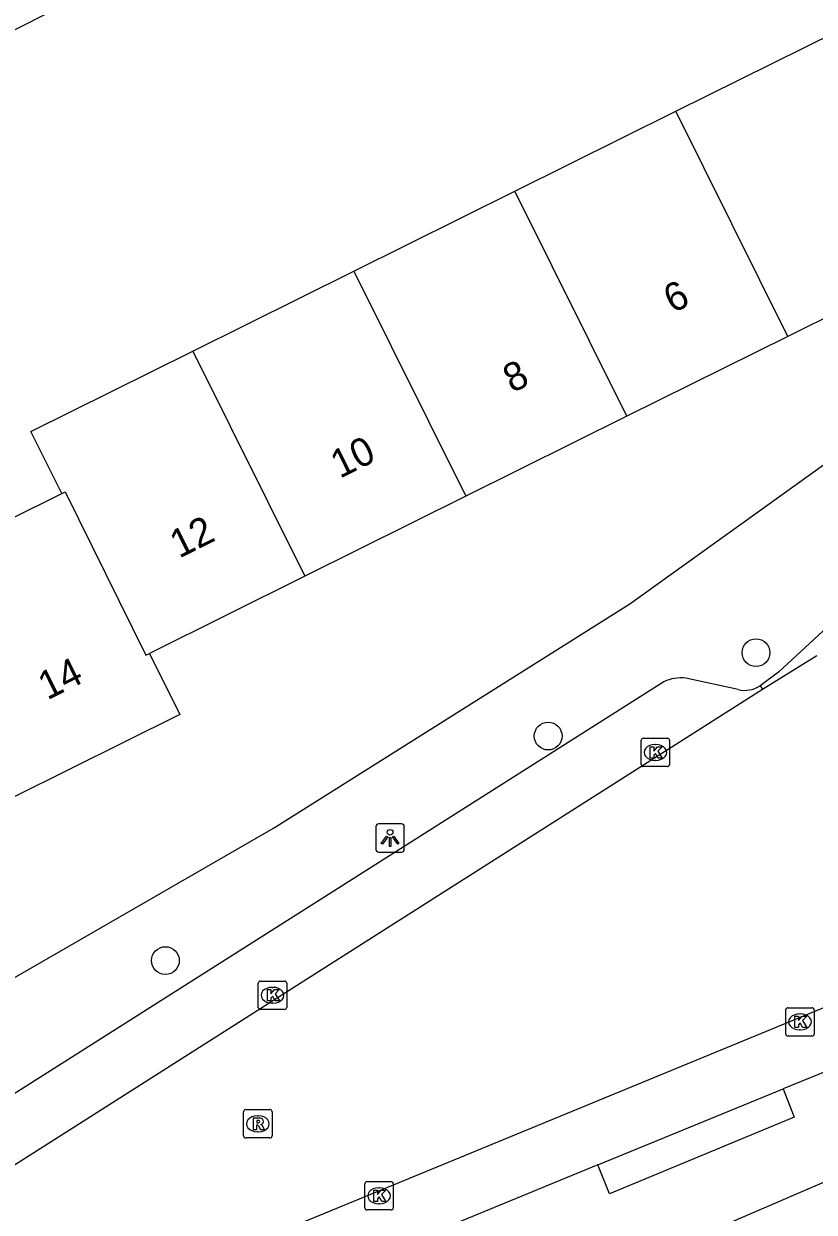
# Model space of a CAD drawing. Extents: x 157793 to 159380, y 380882 to 382313.
# Drawn here: x 158869.92 to 158897.76, y 381758.59 to 381800.46 of the extents above; entities that cross this region are included whole.
import ezdxf

# ---------------------------------------------------------------- set-up
doc = ezdxf.new("R2010")
doc.units = 0
for name, color, linetype in [('IMGEO_Boom', 7, 'Continuous'), ('IMGEO_Fietspad_open', 7, 'Continuous'), ('IMGEO_Kolk', 7, 'Continuous'), ('IMGEO_Lichtpunt', 7, 'Continuous'), ('IMGEO_Pand', 7, 'Continuous'), ('IMGEO_Pand_nummerreeks', 7, 'Continuous'), ('IMGEO_Rijbaan_lokaal_open', 7, 'Continuous'), ('IMGEO_Rioolput', 7, 'Continuous'), ('IMGEO_Voetpad_open', 7, 'Continuous')]:
    doc.layers.add(name, color=color, linetype=linetype)

msp = doc.modelspace()

# ---------------------------------------------------------------- linework, layer by layer
at = {"layer": 'IMGEO_Boom'}
for centre in [(158895.706, 381778.306), (158888.386, 381775.365), (158874.906, 381767.456)]:
    msp.add_circle(centre, 0.489, dxfattribs=at)
at = {"layer": 'IMGEO_Fietspad_open'}
for points in [[(158910.221, 381790.318), (158896.495, 381777.617), (158895.852, 381777.134)], [(158895.852, 381777.134), (158895.936, 381777.014)]]:
    msp.add_lwpolyline(points, dxfattribs=at)
at = {"layer": 'IMGEO_Kolk'}
for p, q in [((158891.662, 381774.364), (158891.662, 381775.216)), ((158891.737, 381775.29), (158892.589, 381775.29)), ((158892.15, 381775.07), (158892.175, 381775.07)), ((158892.663, 381775.216), (158892.663, 381774.364)), ((158892.589, 381774.29), (158891.737, 381774.29)), ((158892.173, 381774.51), (158892.148, 381774.51)), ((158878.177, 381765.806), (158878.177, 381766.658)), ((158878.252, 381766.732), (158879.104, 381766.732)), ((158879.178, 381766.658), (158879.178, 381765.806)), ((158878.665, 381766.512), (158878.69, 381766.512)), ((158878.688, 381765.952), (158878.663, 381765.952)), ((158879.104, 381765.732), (158878.252, 381765.732)), ((158896.755, 381764.868), (158896.755, 381765.72)), ((158896.83, 381765.794), (158897.682, 381765.794)), ((158897.243, 381765.574), (158897.268, 381765.574)), ((158897.756, 381765.72), (158897.756, 381764.868)), ((158897.266, 381765.014), (158897.241, 381765.014)), ((158897.682, 381764.794), (158896.83, 381764.794)), ((158881.929, 381758.742), (158881.929, 381759.594)), ((158882.004, 381759.668), (158882.856, 381759.668)), ((158882.93, 381759.594), (158882.93, 381758.742)), ((158882.417, 381759.448), (158882.442, 381759.448)), ((158882.44, 381758.888), (158882.415, 381758.888)), ((158882.856, 381758.668), (158882.004, 381758.668))]:
    msp.add_line(p, q, dxfattribs=at)
for points in [[(158891.662, 381774.364), (158891.662, 381775.216)], [(158891.737, 381775.29), (158892.589, 381775.29)], [(158892.663, 381775.216), (158892.663, 381774.364)], [(158891.983, 381774.99), (158892.106, 381774.99), (158892.106, 381774.839), (158892.236, 381774.99), (158892.4, 381774.99), (158892.254, 381774.839), (158892.407, 381774.59), (158892.255, 381774.59), (158892.17, 381774.754), (158892.106, 381774.687), (158892.106, 381774.59), (158891.983, 381774.59), (158891.983, 381774.99)], [(158892.589, 381774.29), (158891.737, 381774.29)], [(158878.177, 381765.806), (158878.177, 381766.658)], [(158878.252, 381766.732), (158879.104, 381766.732)], [(158879.178, 381766.658), (158879.178, 381765.806)], [(158878.498, 381766.432), (158878.621, 381766.432), (158878.621, 381766.281), (158878.751, 381766.432), (158878.915, 381766.432), (158878.769, 381766.281), (158878.922, 381766.032), (158878.77, 381766.032), (158878.685, 381766.196), (158878.621, 381766.129), (158878.621, 381766.032), (158878.498, 381766.032), (158878.498, 381766.432)], [(158879.104, 381765.732), (158878.252, 381765.732)], [(158896.755, 381764.868), (158896.755, 381765.72)], [(158896.83, 381765.794), (158897.682, 381765.794)], [(158897.076, 381765.494), (158897.199, 381765.494), (158897.199, 381765.343), (158897.329, 381765.494), (158897.493, 381765.494), (158897.347, 381765.343), (158897.5, 381765.094), (158897.348, 381765.094), (158897.263, 381765.258), (158897.199, 381765.191), (158897.199, 381765.094), (158897.076, 381765.094), (158897.076, 381765.494)], [(158897.756, 381765.72), (158897.756, 381764.868)], [(158897.682, 381764.794), (158896.83, 381764.794)], [(158881.929, 381758.742), (158881.929, 381759.594)], [(158882.004, 381759.668), (158882.856, 381759.668)], [(158882.93, 381759.594), (158882.93, 381758.742)], [(158882.25, 381759.368), (158882.373, 381759.368), (158882.373, 381759.217), (158882.503, 381759.368), (158882.667, 381759.368), (158882.521, 381759.217), (158882.674, 381758.968), (158882.522, 381758.968), (158882.437, 381759.132), (158882.373, 381759.065), (158882.373, 381758.968), (158882.25, 381758.968), (158882.25, 381759.368)], [(158882.856, 381758.668), (158882.004, 381758.668)]]:
    msp.add_lwpolyline(points, dxfattribs=at)
for centre, start, end in [((158891.739, 381775.214), 91.552, 178.448), ((158891.739, 381775.214), 91.552, 178.448), ((158892.587, 381775.214), 1.552, 88.448), ((158892.587, 381775.214), 1.552, 88.448), ((158891.739, 381774.366), 181.552, 268.448), ((158891.739, 381774.366), 181.552, 268.448), ((158892.587, 381774.366), 271.552, 358.448), ((158892.587, 381774.366), 271.552, 358.448), ((158878.254, 381766.656), 91.552, 178.448), ((158878.254, 381766.656), 91.552, 178.448), ((158879.102, 381766.656), 1.552, 88.448), ((158879.102, 381766.656), 1.552, 88.448), ((158878.254, 381765.808), 181.552, 268.448), ((158878.254, 381765.808), 181.552, 268.448), ((158879.102, 381765.808), 271.552, 358.448), ((158879.102, 381765.808), 271.552, 358.448), ((158896.832, 381765.718), 91.552, 178.448), ((158896.832, 381765.718), 91.552, 178.448), ((158897.68, 381765.718), 1.552, 88.448), ((158897.68, 381765.718), 1.552, 88.448), ((158896.832, 381764.87), 181.552, 268.448), ((158896.832, 381764.87), 181.552, 268.448), ((158897.68, 381764.87), 271.552, 358.448), ((158897.68, 381764.87), 271.552, 358.448), ((158882.006, 381759.592), 91.552, 178.448), ((158882.006, 381759.592), 91.552, 178.448), ((158882.854, 381759.592), 1.552, 88.448), ((158882.854, 381759.592), 1.552, 88.448), ((158882.006, 381758.744), 181.552, 268.448), ((158882.006, 381758.744), 181.552, 268.448), ((158882.854, 381758.744), 271.552, 358.448), ((158882.854, 381758.744), 271.552, 358.448)]:
    msp.add_arc(centre, 0.0765, start, end, dxfattribs=at)
for centre, major_axis, ratio, start_param, end_param in [((158892.149, 381774.79), (-0.387, 0.002), 0.722429, 4.712389, 7.853982), ((158892.174, 381774.79), (-0.39, 0.002), 0.717154, 1.570796, 4.712389), ((158878.664, 381766.232), (-0.387, 0.002), 0.722429, 4.712389, 7.853982), ((158878.689, 381766.232), (-0.39, 0.002), 0.717154, 1.570796, 4.712389), ((158897.242, 381765.294), (-0.387, 0.002), 0.722429, 4.712389, 7.853982), ((158897.267, 381765.294), (-0.39, 0.002), 0.717154, 1.570796, 4.712389), ((158882.416, 381759.168), (-0.387, 0.002), 0.722429, 4.712389, 7.853982), ((158882.441, 381759.168), (-0.39, 0.002), 0.717154, 1.570796, 4.712389)]:
    msp.add_ellipse(centre, major_axis=major_axis, ratio=ratio, start_param=start_param, end_param=end_param, dxfattribs=at)
at = {"layer": 'IMGEO_Lichtpunt'}
for p, q in [((158882.321, 381772.178), (158882.321, 381771.371)), ((158882.321, 381772.178), (158882.321, 381771.371)), ((158883.223, 381772.273), (158882.415, 381772.273)), ((158883.223, 381772.273), (158882.415, 381772.273)), ((158883.317, 381771.371), (158883.317, 381772.178)), ((158883.317, 381771.371), (158883.317, 381772.178)), ((158882.415, 381771.277), (158883.223, 381771.277)), ((158882.415, 381771.277), (158883.223, 381771.277))]:
    msp.add_line(p, q, dxfattribs=at)
for points in [[(158882.695, 381771.842), (158882.734, 381771.814), (158882.546, 381771.552), (158882.508, 381771.579), (158882.695, 381771.842)], [(158882.797, 381771.794), (158882.844, 381771.794), (158882.844, 381771.472), (158882.797, 381771.472), (158882.797, 381771.794)], [(158882.907, 381771.814), (158882.945, 381771.841), (158883.132, 381771.579), (158883.093, 381771.551), (158882.907, 381771.814)]]:
    msp.add_lwpolyline(points, dxfattribs=at)
msp.add_circle((158882.82, 381771.976), 0.0994, dxfattribs=at)
for centre, start, end in [((158882.415, 381772.178), 90, 180), ((158882.415, 381772.178), 90, 180), ((158883.223, 381772.178), 0, 90), ((158883.223, 381772.178), 0, 90), ((158882.415, 381771.371), 180, 270), ((158882.415, 381771.371), 180, 270), ((158883.223, 381771.371), 270, 0), ((158883.223, 381771.371), 270, 360)]:
    msp.add_arc(centre, 0.0946, start, end, dxfattribs=at)
at = {"layer": 'IMGEO_Pand'}
for points in [[(158892.885, 381797.38), (158898.554, 381800.196)], [(158887.216, 381794.564), (158892.885, 381797.38)], [(158896.825, 381789.448), (158892.885, 381797.38)], [(158881.547, 381791.748), (158887.216, 381794.564)], [(158891.156, 381786.632), (158887.216, 381794.564)], [(158902.494, 381792.264), (158896.825, 381789.448)], [(158875.876, 381788.931), (158881.547, 381791.748)], [(158881.547, 381791.748), (158885.487, 381783.816)], [(158896.825, 381789.448), (158891.156, 381786.632)], [(158871.253, 381783.908), (158870.167, 381786.095), (158875.876, 381788.931)], [(158875.876, 381788.931), (158879.817, 381780.999)], [(158891.156, 381786.632), (158885.487, 381783.816)], [(158865.624, 381781.112), (158871.253, 381783.908)], [(158871.253, 381783.908), (158871.374, 381783.968), (158874.221, 381778.22), (158874.34, 381778.279)], [(158885.487, 381783.816), (158879.817, 381780.999)], [(158879.817, 381780.999), (158874.34, 381778.279)], [(158874.34, 381778.279), (158875.411, 381776.122), (158869.55, 381773.211)]]:
    msp.add_lwpolyline(points, dxfattribs=at)
at = {"layer": 'IMGEO_Rijbaan_lokaal_open'}
for points in [[(158895.936, 381777.014), (158897.853, 381778.2)], [(158847.176, 381747.78), (158865.775, 381757.842), (158895.936, 381777.014)], [(158901.134, 381767.05), (158868.379, 381753.555), (158849.581, 381743.369)]]:
    msp.add_lwpolyline(points, dxfattribs=at)
at = {"layer": 'IMGEO_Rioolput'}
for p, q in [((158877.66, 381761.278), (158877.66, 381762.13)), ((158877.735, 381762.204), (158878.587, 381762.204)), ((158878.661, 381762.13), (158878.661, 381761.278)), ((158878.148, 381761.984), (158878.173, 381761.984)), ((158878.171, 381761.424), (158878.146, 381761.424)), ((158878.587, 381761.204), (158877.735, 381761.204))]:
    msp.add_line(p, q, dxfattribs=at)
for points in [[(158877.66, 381761.278), (158877.66, 381762.13)], [(158877.735, 381762.204), (158878.587, 381762.204)], [(158878.661, 381762.13), (158878.661, 381761.278)], [(158878.249, 381761.902), (158877.997, 381761.904), (158877.997, 381761.504)], [(158877.997, 381761.504), (158878.121, 381761.504), (158878.121, 381761.666), (158878.132, 381761.666)], [(158878.175, 381761.823), (158878.121, 381761.823), (158878.121, 381761.742)], [(158878.121, 381761.742), (158878.173, 381761.742)], [(158878.179, 381761.637), (158878.25, 381761.504), (158878.39, 381761.504), (158878.325, 381761.63)], [(158878.587, 381761.204), (158877.735, 381761.204)]]:
    msp.add_lwpolyline(points, dxfattribs=at)
for centre, radius, start, end in [((158877.737, 381762.128), 0.0765, 91.552, 178.448), ((158877.737, 381762.128), 0.0765, 91.552, 178.448), ((158878.585, 381762.128), 0.0765, 1.552, 88.448), ((158878.585, 381762.128), 0.0765, 1.552, 88.448), ((158878.131, 381761.613), 0.0533, 26.0293, 88.6989), ((158878.157, 381761.931), 0.19, 274.7715, 282.9687), ((158878.181, 381761.727), 0.0964, 77.0061, 93.1865), ((158878.195, 381761.784), 0.0378, 276.6634, 79.6772), ((158878.248, 381761.792), 0.109, 350.3612, 89.416), ((158878.246, 381761.792), 0.112, 277.5842, 350.9817), ((158878.23, 381761.577), 0.108, 29.5134, 73.7905), ((158877.737, 381761.28), 0.0765, 181.552, 268.448), ((158877.737, 381761.28), 0.0765, 181.552, 268.448), ((158878.585, 381761.28), 0.0765, 271.552, 358.448), ((158878.585, 381761.28), 0.0765, 271.552, 358.448)]:
    msp.add_arc(centre, radius, start, end, dxfattribs=at)
for centre, major_axis, ratio, start_param, end_param in [((158878.147, 381761.704), (-0.387, 0.002), 0.722429, 4.712389, 7.853982), ((158878.172, 381761.704), (-0.39, 0.002), 0.717154, 1.570796, 4.712389)]:
    msp.add_ellipse(centre, major_axis=major_axis, ratio=ratio, start_param=start_param, end_param=end_param, dxfattribs=at)
at = {"layer": 'IMGEO_Voetpad_open'}
for points in [[(158867.391, 381799.128), (158873.058, 381802.018)], [(158860.991, 381761.905), (158878.715, 381772.119), (158891.259, 381780.024), (158900.075, 381786.358), (158908.232, 381792.52), (158908.849, 381793.28), (158909.302, 381794.212), (158909.576, 381795.185), (158909.65, 381795.84)], [(158892.46, 381777.278), (158864.588, 381759.595), (158848.747, 381751.013)], [(158895.078, 381777.004), (158893.236, 381777.403)], [(158872.126, 381747.8), (158875.104, 381749.28), (158882.109, 381752.589), (158890.005, 381756.164), (158906.089, 381763.104), (158909.852, 381764.498), (158915.817, 381766.31), (158915.739, 381766.578), (158921.958, 381768.02)], [(158898.88, 381763.845), (158896.659, 381762.94)], [(158896.659, 381762.94), (158897.048, 381761.943), (158890.546, 381759.24), (158890.137, 381760.262)], [(158890.137, 381760.262), (158896.659, 381762.94)], [(158890.137, 381760.262), (158874.015, 381753.612)]]:
    msp.add_lwpolyline(points, dxfattribs=at)
for centre, radius, start, end in [((158893.054, 381776.059), 1.356, 82.3033, 115.9981), ((158895.312, 381777.978), 1.002, 256.4718, 302.5969)]:
    msp.add_arc(centre, radius, start, end, dxfattribs=at)

# ---------------------------------------------------------------- texts
at = {"layer": 'IMGEO_Pand_nummerreeks'}
for s, rotation, p in [('6', 26.415, (158892.774, 381790.249)), ('8', 26.415, (158887.12, 381787.441)), ('10', 26.415, (158881.049, 381784.426)), ('12', 26.415, (158875.386, 381781.613)), ('14', 26.4127, (158870.744, 381776.619))]:
    msp.add_text(s, height=1, rotation=rotation, dxfattribs=at).set_placement(p)

doc.saveas('drawing.dxf')
